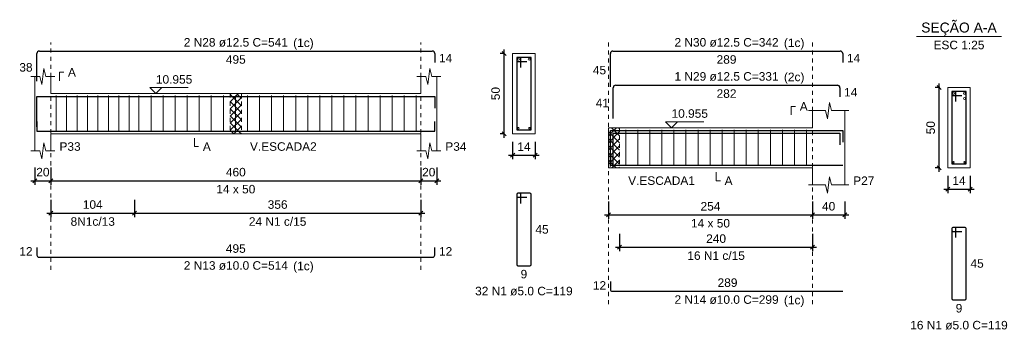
# Model space of a CAD drawing. Header units: millimetres. Extents: x 10 to 1250, y -62 to 528.
# Tile 831 of 909: x 740.45 to 764.95, y 297.91 to 305.55. Entities that reach past the tile are written whole.
import ezdxf

# ---------------------------------------------------------------- set-up
doc = ezdxf.new("R2010")
doc.units = ezdxf.units.MM
doc.header["$LTSCALE"] = 0.05
doc.linetypes.add('DOT', pattern=[6.35, 0, -6.35])
for name, color, linetype, lineweight in [('Descrição da armadura', 7, 'Continuous', 5), ('DT-Arm complementar', 5, 'Continuous', 5), ('DT-Barras na forma', 2, 'Continuous', 30), ('DT-Barras no corte', 5, 'Continuous', 5), ('DT-Barras rebatidas', 2, 'Continuous', 30), ('DT-Cotas', 9, 'Continuous', 5), ('DT-Forma', 5, 'Continuous', 5), ('DT-Hachura intersecção vigas', 9, 'Continuous', 5), ('DT-Pontilhado', 9, 'DOT', 5), ('DT-Textos', 7, 'Continuous', 5), ('Textos armaduras', 7, 'Continuous', 5)]:
    doc.layers.add(name, color=color, linetype=linetype, lineweight=lineweight)
doc.styles.add('Arial', font='arial.ttf')
doc.styles.get("Standard").update_dxf_attribs({"font": 'arial.ttf'})
doc.dimstyles.new('UM_25.000000', dxfattribs={"dimtxt": 0.18, "dimasz": 0.1, "dimexe": 0.1, "dimexo": 0.2, "dimgap": 0, "dimtad": 1, "dimtih": 1, "dimtoh": 1, "dimdec": 1, "dimlfac": 25, "dimzin": 0, "dimdsep": 46, "dimtxsty": 'Standard', "dimcen": 0.09, "dimdle": 0.1, "dimadec": 1, "dimazin": 2, "dimtfac": 1, "dimtdec": 4, "dimtofl": 0, "dimtmove": 0, "dimatfit": 3, "dimfxl": 1, "dimtolj": 1, "dimarcsym": 0})
doc.dimstyles.new('UM_50.000000', dxfattribs={"dimtxt": 0.18, "dimasz": 0.1, "dimexe": 0.1, "dimexo": 0.2, "dimgap": 0.1, "dimtad": 1, "dimdec": 1, "dimlfac": 50, "dimzin": 0, "dimdsep": 46, "dimtxsty": 'Standard', "dimblk": 'OBLIQUE', "dimcen": 0.09, "dimdle": 0.1, "dimadec": 1, "dimazin": 2, "dimtfac": 1, "dimtdec": 1, "dimtofl": 0, "dimtmove": 0, "dimatfit": 3, "dimldrblk": 'OBLIQUE', "dimfxl": 1, "dimtolj": 1, "dimarcsym": 1})
pattern_1 = [(45, (628.66556, 249.06624), (-0.08838835, 0.08838835), []), (135, (628.66556, 249.06624), (-0.08838835, -0.08838835), [])]

# ---------------------------------------------------------------- blocks, each defined once
blk = doc.blocks.new('_Oblique')
at = {"color": 0, "linetype": 'ByBlock', "lineweight": -2}
blk.add_line((-0.5, -0.5), (0.5, 0.5), dxfattribs=at)
blk = doc.blocks.new('*D3492')
at = {"layer": 'Defpoints', "color": 0, "transparency": 16777216}
for p in [(740.829, 302.079), (741.229, 302.079), (741.229, 301.55)]:
    blk.add_point(p, dxfattribs=at)
at = {"layer": 'DT-Cotas', "color": 0, "lineweight": -2, "transparency": 16777216}
for p, q in [((740.829, 301.879), (740.829, 301.45)), ((741.229, 301.879), (741.229, 301.45)), ((740.729, 301.55), (741.329, 301.55))]:
    blk.add_line(p, q, dxfattribs=at)
at = {"layer": 'DT-Cotas', "color": 0, "lineweight": -2, "transparency": 16777216, "xscale": 0.1, "yscale": 0.1, "zscale": 0.1, "rotation": 180}
blk.add_blockref('_Oblique', (740.829, 301.55), dxfattribs=at)
at = {"layer": 'DT-Cotas', "color": 0, "lineweight": -2, "transparency": 16777216, "xscale": 0.1, "yscale": 0.1, "zscale": 0.1}
blk.add_blockref('_Oblique', (741.229, 301.55), dxfattribs=at)
at = {"layer": 'DT-Cotas', "transparency": 16777216, "insert": (741.029, 301.762), "char_height": 0.2118, "attachment_point": 5, "rotation": 0.0057, "style": 'Arial'}
blk.add_mtext('\\A1;20', dxfattribs=at)
blk = doc.blocks.new('*D3493')
at = {"layer": 'Defpoints', "color": 0, "transparency": 16777216}
for p in [(741.229, 302.079), (750.429, 302.079), (750.429, 301.55)]:
    blk.add_point(p, dxfattribs=at)
at = {"layer": 'DT-Cotas', "color": 0, "lineweight": -2, "transparency": 16777216}
for p, q in [((741.229, 301.879), (741.229, 301.45)), ((750.429, 301.879), (750.429, 301.45)), ((741.129, 301.55), (750.529, 301.55))]:
    blk.add_line(p, q, dxfattribs=at)
at = {"layer": 'DT-Cotas', "color": 0, "lineweight": -2, "transparency": 16777216, "xscale": 0.1, "yscale": 0.1, "zscale": 0.1, "rotation": 180}
blk.add_blockref('_Oblique', (741.229, 301.55), dxfattribs=at)
at = {"layer": 'DT-Cotas', "color": 0, "lineweight": -2, "transparency": 16777216, "xscale": 0.1, "yscale": 0.1, "zscale": 0.1}
blk.add_blockref('_Oblique', (750.429, 301.55), dxfattribs=at)
at = {"layer": 'DT-Cotas', "transparency": 16777216, "insert": (745.829, 301.762), "char_height": 0.2118, "attachment_point": 5, "rotation": 0.0057, "style": 'Arial'}
blk.add_mtext('\\A1;460', dxfattribs=at)
blk = doc.blocks.new('*D3494')
at = {"layer": 'Defpoints', "color": 0, "transparency": 16777216}
for p in [(750.429, 302.079), (750.829, 302.079), (750.829, 301.55)]:
    blk.add_point(p, dxfattribs=at)
at = {"layer": 'DT-Cotas', "color": 0, "lineweight": -2, "transparency": 16777216}
for p, q in [((750.429, 301.879), (750.429, 301.45)), ((750.829, 301.879), (750.829, 301.45)), ((750.329, 301.55), (750.929, 301.55))]:
    blk.add_line(p, q, dxfattribs=at)
at = {"layer": 'DT-Cotas', "color": 0, "lineweight": -2, "transparency": 16777216, "xscale": 0.1, "yscale": 0.1, "zscale": 0.1, "rotation": 180}
blk.add_blockref('_Oblique', (750.429, 301.55), dxfattribs=at)
at = {"layer": 'DT-Cotas', "color": 0, "lineweight": -2, "transparency": 16777216, "xscale": 0.1, "yscale": 0.1, "zscale": 0.1}
blk.add_blockref('_Oblique', (750.829, 301.55), dxfattribs=at)
at = {"layer": 'DT-Cotas', "transparency": 16777216, "insert": (750.629, 301.762), "char_height": 0.2118, "attachment_point": 5, "rotation": 0.0057, "style": 'Arial'}
blk.add_mtext('\\A1;20', dxfattribs=at)
blk = doc.blocks.new('*D3495')
at = {"layer": 'Defpoints', "color": 0, "transparency": 16777216}
for p in [(741.229, 301.274), (743.309, 301.274), (743.309, 300.745)]:
    blk.add_point(p, dxfattribs=at)
at = {"layer": 'DT-Cotas', "color": 0, "lineweight": -2, "transparency": 16777216}
for p, q in [((741.229, 301.074), (741.229, 300.645)), ((743.309, 301.074), (743.309, 300.645)), ((741.129, 300.745), (743.409, 300.745))]:
    blk.add_line(p, q, dxfattribs=at)
at = {"layer": 'DT-Cotas', "color": 0, "lineweight": -2, "transparency": 16777216, "xscale": 0.1, "yscale": 0.1, "zscale": 0.1, "rotation": 180}
blk.add_blockref('_Oblique', (741.229, 300.745), dxfattribs=at)
at = {"layer": 'DT-Cotas', "color": 0, "lineweight": -2, "transparency": 16777216, "xscale": 0.1, "yscale": 0.1, "zscale": 0.1}
blk.add_blockref('_Oblique', (743.309, 300.745), dxfattribs=at)
at = {"layer": 'DT-Cotas', "transparency": 16777216, "insert": (742.269, 300.957), "char_height": 0.2118, "attachment_point": 5, "rotation": 0.0057, "style": 'Arial'}
blk.add_mtext('\\A1;104', dxfattribs=at)
blk = doc.blocks.new('*D3496')
at = {"layer": 'Defpoints', "color": 0, "transparency": 16777216}
for p in [(743.309, 301.274), (750.429, 301.274), (750.429, 300.745)]:
    blk.add_point(p, dxfattribs=at)
at = {"layer": 'DT-Cotas', "color": 0, "lineweight": -2, "transparency": 16777216}
for p, q in [((743.309, 301.074), (743.309, 300.645)), ((750.429, 301.074), (750.429, 300.645)), ((743.209, 300.745), (750.529, 300.745))]:
    blk.add_line(p, q, dxfattribs=at)
at = {"layer": 'DT-Cotas', "color": 0, "lineweight": -2, "transparency": 16777216, "xscale": 0.1, "yscale": 0.1, "zscale": 0.1, "rotation": 180}
blk.add_blockref('_Oblique', (743.309, 300.745), dxfattribs=at)
at = {"layer": 'DT-Cotas', "color": 0, "lineweight": -2, "transparency": 16777216, "xscale": 0.1, "yscale": 0.1, "zscale": 0.1}
blk.add_blockref('_Oblique', (750.429, 300.745), dxfattribs=at)
at = {"layer": 'DT-Cotas', "transparency": 16777216, "insert": (746.869, 300.957), "char_height": 0.2118, "attachment_point": 5, "rotation": 0.0057, "style": 'Arial'}
blk.add_mtext('\\A1;356', dxfattribs=at)
blk = doc.blocks.new('*D3497')
at = {"layer": 'Defpoints', "color": 0, "transparency": 16777216}
for p in [(752.505, 304.715), (752.717, 304.715), (752.717, 302.715)]:
    blk.add_point(p, dxfattribs=at)
at = {"layer": 'DT-Cotas', "color": 0, "lineweight": -2, "transparency": 16777216}
for p, q in [((752.505, 302.615), (752.505, 304.815)), ((752.517, 304.715), (752.405, 304.715)), ((752.517, 302.715), (752.405, 302.715))]:
    blk.add_line(p, q, dxfattribs=at)
at = {"layer": 'DT-Cotas', "color": 0, "lineweight": -2, "transparency": 16777216, "xscale": 0.1, "yscale": 0.1, "zscale": 0.1}
for p, rotation in [((752.505, 304.715), 90), ((752.505, 302.715), 270)]:
    blk.add_blockref('_Oblique', p, dxfattribs=dict(at, rotation=rotation))
at = {"layer": 'DT-Cotas', "transparency": 16777216, "insert": (752.293, 303.715), "char_height": 0.2118, "attachment_point": 5, "rotation": 90, "style": 'Arial'}
blk.add_mtext('\\A1;50', dxfattribs=at)
blk = doc.blocks.new('*D3498')
at = {"layer": 'Defpoints', "color": 0, "transparency": 16777216}
for p in [(752.717, 302.715), (753.277, 302.715), (753.277, 302.185)]:
    blk.add_point(p, dxfattribs=at)
at = {"layer": 'DT-Cotas', "color": 0, "lineweight": -2, "transparency": 16777216}
for p, q in [((752.717, 302.515), (752.717, 302.085)), ((753.277, 302.515), (753.277, 302.085)), ((752.617, 302.185), (753.377, 302.185))]:
    blk.add_line(p, q, dxfattribs=at)
at = {"layer": 'DT-Cotas', "color": 0, "lineweight": -2, "transparency": 16777216, "xscale": 0.1, "yscale": 0.1, "zscale": 0.1, "rotation": 180}
blk.add_blockref('_Oblique', (752.717, 302.185), dxfattribs=at)
at = {"layer": 'DT-Cotas', "color": 0, "lineweight": -2, "transparency": 16777216, "xscale": 0.1, "yscale": 0.1, "zscale": 0.1}
blk.add_blockref('_Oblique', (753.277, 302.185), dxfattribs=at)
at = {"layer": 'DT-Cotas', "transparency": 16777216, "insert": (752.997, 302.397), "char_height": 0.2118, "attachment_point": 5, "rotation": 0.0057, "style": 'Arial'}
blk.add_mtext('\\A1;14', dxfattribs=at)
blk = doc.blocks.new('*D3504')
at = {"layer": 'Defpoints', "color": 0, "transparency": 16777216}
for p in [(755.099, 301.232), (760.179, 301.232), (760.179, 300.703)]:
    blk.add_point(p, dxfattribs=at)
at = {"layer": 'DT-Cotas', "color": 0, "lineweight": -2, "transparency": 16777216}
for p, q in [((755.099, 301.032), (755.099, 300.603)), ((760.179, 301.032), (760.179, 300.603)), ((754.999, 300.703), (760.279, 300.703))]:
    blk.add_line(p, q, dxfattribs=at)
at = {"layer": 'DT-Cotas', "color": 0, "lineweight": -2, "transparency": 16777216, "xscale": 0.1, "yscale": 0.1, "zscale": 0.1, "rotation": 180}
blk.add_blockref('_Oblique', (755.099, 300.703), dxfattribs=at)
at = {"layer": 'DT-Cotas', "color": 0, "lineweight": -2, "transparency": 16777216, "xscale": 0.1, "yscale": 0.1, "zscale": 0.1}
blk.add_blockref('_Oblique', (760.179, 300.703), dxfattribs=at)
at = {"layer": 'DT-Cotas', "transparency": 16777216, "insert": (757.639, 300.914), "char_height": 0.2118, "attachment_point": 5, "rotation": 0.0057, "style": 'Arial'}
blk.add_mtext('\\A1;254', dxfattribs=at)
blk = doc.blocks.new('*D3505')
at = {"layer": 'Defpoints', "color": 0, "transparency": 16777216}
for p in [(760.179, 301.232), (760.979, 301.232), (760.979, 300.703)]:
    blk.add_point(p, dxfattribs=at)
at = {"layer": 'DT-Cotas', "color": 0, "lineweight": -2, "transparency": 16777216}
for p, q in [((760.179, 301.032), (760.179, 300.603)), ((760.979, 301.032), (760.979, 300.603)), ((760.079, 300.703), (761.079, 300.703))]:
    blk.add_line(p, q, dxfattribs=at)
at = {"layer": 'DT-Cotas', "color": 0, "lineweight": -2, "transparency": 16777216, "xscale": 0.1, "yscale": 0.1, "zscale": 0.1, "rotation": 180}
blk.add_blockref('_Oblique', (760.179, 300.703), dxfattribs=at)
at = {"layer": 'DT-Cotas', "color": 0, "lineweight": -2, "transparency": 16777216, "xscale": 0.1, "yscale": 0.1, "zscale": 0.1}
blk.add_blockref('_Oblique', (760.979, 300.703), dxfattribs=at)
at = {"layer": 'DT-Cotas', "transparency": 16777216, "insert": (760.579, 300.914), "char_height": 0.2118, "attachment_point": 5, "rotation": 0.0057, "style": 'Arial'}
blk.add_mtext('\\A1;40', dxfattribs=at)
blk = doc.blocks.new('*D3506')
at = {"layer": 'Defpoints', "color": 0, "transparency": 16777216}
for p in [(755.379, 300.427), (760.179, 300.427), (760.179, 299.898)]:
    blk.add_point(p, dxfattribs=at)
at = {"layer": 'DT-Cotas', "color": 0, "lineweight": -2, "transparency": 16777216}
for p, q in [((755.379, 300.227), (755.379, 299.798)), ((760.179, 300.227), (760.179, 299.798)), ((755.279, 299.898), (760.279, 299.898))]:
    blk.add_line(p, q, dxfattribs=at)
at = {"layer": 'DT-Cotas', "color": 0, "lineweight": -2, "transparency": 16777216, "xscale": 0.1, "yscale": 0.1, "zscale": 0.1, "rotation": 180}
blk.add_blockref('_Oblique', (755.379, 299.898), dxfattribs=at)
at = {"layer": 'DT-Cotas', "color": 0, "lineweight": -2, "transparency": 16777216, "xscale": 0.1, "yscale": 0.1, "zscale": 0.1}
blk.add_blockref('_Oblique', (760.179, 299.898), dxfattribs=at)
at = {"layer": 'DT-Cotas', "transparency": 16777216, "insert": (757.779, 300.11), "char_height": 0.2118, "attachment_point": 5, "rotation": 0.0057, "style": 'Arial'}
blk.add_mtext('\\A1;240', dxfattribs=at)
blk = doc.blocks.new('*D3507')
at = {"layer": 'Defpoints', "color": 0, "transparency": 16777216}
for p in [(763.33, 303.868), (763.542, 303.868), (763.542, 301.868)]:
    blk.add_point(p, dxfattribs=at)
at = {"layer": 'DT-Cotas', "color": 0, "lineweight": -2, "transparency": 16777216}
for p, q in [((763.342, 303.868), (763.23, 303.868)), ((763.33, 301.768), (763.33, 303.968)), ((763.342, 301.868), (763.23, 301.868))]:
    blk.add_line(p, q, dxfattribs=at)
at = {"layer": 'DT-Cotas', "color": 0, "lineweight": -2, "transparency": 16777216, "xscale": 0.1, "yscale": 0.1, "zscale": 0.1}
for p, rotation in [((763.33, 303.868), 90), ((763.33, 301.868), 270)]:
    blk.add_blockref('_Oblique', p, dxfattribs=dict(at, rotation=rotation))
at = {"layer": 'DT-Cotas', "transparency": 16777216, "insert": (763.118, 302.868), "char_height": 0.2118, "attachment_point": 5, "rotation": 90, "style": 'Arial'}
blk.add_mtext('\\A1;50', dxfattribs=at)
blk = doc.blocks.new('*D3508')
at = {"layer": 'Defpoints', "color": 0, "transparency": 16777216}
for p in [(763.542, 301.868), (764.102, 301.868), (764.102, 301.338)]:
    blk.add_point(p, dxfattribs=at)
at = {"layer": 'DT-Cotas', "color": 0, "lineweight": -2, "transparency": 16777216}
for p, q in [((763.542, 301.668), (763.542, 301.238)), ((764.102, 301.668), (764.102, 301.238)), ((763.442, 301.338), (764.202, 301.338))]:
    blk.add_line(p, q, dxfattribs=at)
at = {"layer": 'DT-Cotas', "color": 0, "lineweight": -2, "transparency": 16777216, "xscale": 0.1, "yscale": 0.1, "zscale": 0.1, "rotation": 180}
blk.add_blockref('_Oblique', (763.542, 301.338), dxfattribs=at)
at = {"layer": 'DT-Cotas', "color": 0, "lineweight": -2, "transparency": 16777216, "xscale": 0.1, "yscale": 0.1, "zscale": 0.1}
blk.add_blockref('_Oblique', (764.102, 301.338), dxfattribs=at)
at = {"layer": 'DT-Cotas', "transparency": 16777216, "insert": (763.822, 301.55), "char_height": 0.2118, "attachment_point": 5, "rotation": 0.0057, "style": 'Arial'}
blk.add_mtext('\\A1;14', dxfattribs=at)

msp = doc.modelspace()

# ---------------------------------------------------------------- hatches: boundary and pattern name
at = {"layer": 'DT-Hachura intersecção vigas', "linetype": 'Continuous'}
h = msp.add_hatch(dxfattribs=at)
h.set_pattern_fill('ANSI37', color=256, style=0)
h.set_pattern_definition(pattern_1)
h.paths.add_polyline_path([(745.6891, 302.7147), (745.9691, 302.7147), (745.9691, 303.7147), (745.6891, 303.7147), (745.6891, 302.7147)])
h = msp.add_hatch(dxfattribs=at)
h.set_pattern_fill('ANSI37', color=256, style=0)
h.set_pattern_definition(pattern_1)
h.paths.add_polyline_path([(755.0987, 301.8675), (755.3787, 301.8675), (755.3787, 302.8675), (755.0987, 302.8675), (755.0987, 301.8675)])

# ---------------------------------------------------------------- linework, layer by layer
at = {"layer": 'DT-Arm complementar'}
for p, q in [((741.3591, 302.7647), (741.3591, 303.6647)), ((741.6191, 302.7647), (741.6191, 303.6647)), ((741.8791, 302.7647), (741.8791, 303.6647)), ((742.1391, 302.7647), (742.1391, 303.6647)), ((742.3991, 302.7647), (742.3991, 303.6647)), ((742.6591, 302.7647), (742.6591, 303.6647)), ((742.9191, 302.7647), (742.9191, 303.6647)), ((743.1791, 302.7647), (743.1791, 303.6647)), ((743.4191, 302.7647), (743.4191, 303.6647)), ((743.7191, 302.7647), (743.7191, 303.6647)), ((744.0191, 302.7647), (744.0191, 303.6647)), ((744.3191, 302.7647), (744.3191, 303.6647)), ((744.6191, 302.7647), (744.6191, 303.6647)), ((744.9191, 302.7647), (744.9191, 303.6647)), ((745.2191, 302.7647), (745.2191, 303.6647)), ((745.5191, 302.7647), (745.5191, 303.6647)), ((745.8191, 302.7647), (745.8191, 303.6647)), ((746.1191, 302.7647), (746.1191, 303.6647)), ((746.4191, 302.7647), (746.4191, 303.6647)), ((746.7191, 302.7647), (746.7191, 303.6647)), ((747.0191, 302.7647), (747.0191, 303.6647)), ((747.3191, 302.7647), (747.3191, 303.6647)), ((747.6191, 302.7647), (747.6191, 303.6647)), ((747.9191, 302.7647), (747.9191, 303.6647)), ((748.2191, 302.7647), (748.2191, 303.6647)), ((748.5191, 302.7647), (748.5191, 303.6647)), ((748.8191, 302.7647), (748.8191, 303.6647)), ((749.1191, 302.7647), (749.1191, 303.6647)), ((749.4191, 302.7647), (749.4191, 303.6647)), ((749.7191, 302.7647), (749.7191, 303.6647)), ((750.0191, 302.7647), (750.0191, 303.6647)), ((750.3191, 302.7647), (750.3191, 303.6647)), ((755.5287, 301.9175), (755.5287, 302.8175)), ((755.8287, 301.9175), (755.8287, 302.8175)), ((756.1287, 301.9175), (756.1287, 302.8175)), ((756.4287, 301.9175), (756.4287, 302.8175)), ((756.7287, 301.9175), (756.7287, 302.8175)), ((757.0287, 301.9175), (757.0287, 302.8175)), ((757.3287, 301.9175), (757.3287, 302.8175)), ((757.6287, 301.9175), (757.6287, 302.8175)), ((757.9287, 301.9175), (757.9287, 302.8175)), ((758.2287, 301.9175), (758.2287, 302.8175)), ((758.5287, 301.9175), (758.5287, 302.8175)), ((758.8287, 301.9175), (758.8287, 302.8175)), ((759.1287, 301.9175), (759.1287, 302.8175)), ((759.4287, 301.9175), (759.4287, 302.8175)), ((759.7287, 301.9175), (759.7287, 302.8175)), ((760.0287, 301.9175), (760.0287, 302.8175))]:
    msp.add_line(p, q, dxfattribs=at)
at = {"layer": 'DT-Barras na forma'}
for p, q in [((752.9167, 304.6147), (752.8167, 304.6147)), ((752.8167, 304.6147), (752.8167, 302.8147)), ((753.1767, 304.6147), (752.8167, 304.6147)), ((752.8167, 304.6147), (752.8167, 304.5147)), ((752.8167, 304.5147), (753.0667, 304.5147)), ((752.9167, 304.3647), (752.9167, 304.6147)), ((753.1767, 302.8147), (753.1767, 304.6147)), ((763.742, 303.7675), (763.642, 303.7675)), ((763.642, 303.7675), (763.642, 301.9675)), ((764.002, 303.7675), (763.642, 303.7675)), ((763.642, 303.7675), (763.642, 303.6675)), ((763.642, 303.6675), (763.892, 303.6675)), ((763.742, 303.5175), (763.742, 303.7675)), ((764.002, 301.9675), (764.002, 303.7675)), ((752.8167, 302.8147), (753.1767, 302.8147)), ((763.642, 301.9675), (764.002, 301.9675))]:
    msp.add_line(p, q, dxfattribs=at)
for points in [[(740.8791, 302.8907), (740.8791, 303.6422), (750.7791, 303.6422), (750.7791, 303.3547)], [(740.8791, 303.0247), (740.8791, 302.7847), (750.7791, 302.7847), (750.7791, 303.0247)], [(755.1487, 301.905), (755.1487, 302.795), (760.9287, 302.795), (760.9287, 302.5075)], [(755.2193, 301.905), (755.2193, 302.73), (760.8581, 302.73), (760.8581, 302.4425)], [(755.1487, 302.1775), (755.1487, 301.9375), (760.9287, 301.9375)]]:
    msp.add_lwpolyline(points, dxfattribs=at)
at = {"layer": 'DT-Barras no corte'}
for centre, radius in [((752.8617, 304.5697), 0.025), ((753.1317, 304.5697), 0.025), ((763.687, 303.7225), 0.025), ((763.957, 303.7225), 0.025), ((763.957, 303.5925), 0.025), ((752.8567, 302.8547), 0.02), ((753.1367, 302.8547), 0.02), ((763.682, 302.0075), 0.02), ((763.962, 302.0075), 0.02)]:
    msp.add_circle(centre, radius, dxfattribs=at)
at = {"layer": 'DT-Barras rebatidas'}
for p, q in [((740.9416, 304.7718), (750.7166, 304.7718)), ((755.2112, 304.7718), (760.8662, 304.7718)), ((740.8791, 304.0203), (740.8791, 304.7093)), ((750.7791, 304.7093), (750.7791, 304.4843)), ((755.1487, 303.8818), (755.1487, 304.7093)), ((760.9287, 304.7093), (760.9287, 304.4843)), ((755.2193, 303.0996), (755.2193, 303.8621)), ((755.2818, 303.9246), (760.7956, 303.9246)), ((760.8581, 303.8621), (760.8581, 303.6371)), ((752.8167, 301.208), (752.8167, 299.468)), ((752.8167, 301.208), (752.8167, 301.168)), ((752.8867, 301.238), (752.8467, 301.238)), ((753.1467, 301.238), (752.8467, 301.238)), ((752.8467, 301.138), (753.0667, 301.138)), ((752.9167, 300.988), (752.9167, 301.208)), ((753.1767, 299.468), (753.1767, 301.208)), ((763.642, 300.3608), (763.642, 298.6208)), ((763.642, 300.3608), (763.642, 300.3208)), ((763.712, 300.3908), (763.672, 300.3908)), ((763.972, 300.3908), (763.672, 300.3908)), ((763.742, 300.1408), (763.742, 300.3608)), ((764.002, 298.6208), (764.002, 300.3608)), ((763.672, 300.2908), (763.892, 300.2908)), ((740.8791, 299.8901), (740.8791, 299.7001)), ((750.7791, 299.7001), (750.7791, 299.8901)), ((740.9291, 299.6501), (750.7291, 299.6501)), ((752.8467, 299.438), (753.1467, 299.438)), ((755.1487, 299.0429), (755.1487, 298.8529)), ((755.1987, 298.8029), (760.9287, 298.8029)), ((763.672, 298.5908), (763.972, 298.5908))]:
    msp.add_line(p, q, dxfattribs=at)
for centre, radius, start, end in [((740.9416, 304.7093), 0.0625, 90, 180), ((750.7166, 304.7093), 0.0625, 0, 90), ((755.2112, 304.7093), 0.0625, 90, 180), ((760.8662, 304.7093), 0.0625, 0, 90), ((755.2818, 303.8621), 0.0625, 90, 180), ((760.7956, 303.8621), 0.0625, 0, 90), ((752.8467, 301.208), 0.03, 90, 180), ((752.8467, 301.208), 0.03, 90, 180), ((752.8467, 301.168), 0.03, 180, 270), ((752.8867, 301.208), 0.03, 0, 90), ((753.1467, 301.208), 0.03, 0, 90), ((763.672, 300.3608), 0.03, 90, 180), ((763.672, 300.3608), 0.03, 90, 180), ((763.712, 300.3608), 0.03, 0, 90), ((763.972, 300.3608), 0.03, 0, 90), ((763.672, 300.3208), 0.03, 180, 270), ((740.9291, 299.7001), 0.05, 180, 270), ((750.7291, 299.7001), 0.05, 270, 0), ((752.8467, 299.468), 0.03, 180, 270), ((753.1467, 299.468), 0.03, 270, 0), ((755.1987, 298.8529), 0.05, 180, 270), ((763.672, 298.6208), 0.03, 180, 270), ((763.972, 298.6208), 0.03, 270, 0)]:
    msp.add_arc(centre, radius, start, end, dxfattribs=at)
at = {"layer": 'DT-Forma'}
for p, q in [((753.2767, 304.7147), (752.7167, 304.7147)), ((752.7167, 304.7147), (752.7167, 304.7147)), ((752.7167, 304.7147), (752.7167, 302.7147)), ((753.2767, 302.7147), (753.2767, 304.7147)), ((753.2767, 304.7147), (753.2767, 304.7147)), ((741.0041, 303.9383), (741.0541, 304.3383)), ((741.0541, 304.3383), (741.1041, 304.1383)), ((750.6041, 303.9383), (750.6541, 304.3383)), ((750.6541, 304.3383), (750.7041, 304.1383)), ((740.7291, 304.1383), (740.9541, 304.1383)), ((740.8291, 303.7147), (740.8291, 304.1383)), ((740.9541, 304.1383), (741.0041, 303.9383)), ((741.1041, 304.1383), (741.3291, 304.1383)), ((741.2291, 304.1383), (741.2291, 303.7147)), ((750.3291, 304.1383), (750.5541, 304.1383)), ((750.4291, 303.7147), (750.4291, 304.1383)), ((750.5541, 304.1383), (750.6041, 303.9383)), ((750.7041, 304.1383), (750.9291, 304.1383)), ((750.8291, 304.1383), (750.8291, 303.7147)), ((764.102, 303.8675), (763.542, 303.8675)), ((763.542, 303.8675), (763.542, 303.8675)), ((763.542, 303.8675), (763.542, 301.8675)), ((764.102, 301.8675), (764.102, 303.8675)), ((764.102, 303.8675), (764.102, 303.8675)), ((741.2291, 303.7147), (745.6891, 303.7147)), ((745.6891, 303.7147), (745.9691, 303.7147)), ((745.9691, 303.7147), (750.4291, 303.7147)), ((760.0787, 303.2911), (760.5037, 303.2911)), ((760.1787, 302.8675), (760.1787, 303.2911)), ((760.5037, 303.2911), (760.5537, 303.0911)), ((760.5537, 303.0911), (760.6037, 303.4911)), ((760.6037, 303.4911), (760.6537, 303.2911)), ((760.6537, 303.2911), (761.0787, 303.2911)), ((760.9787, 303.2911), (760.9787, 302.8675)), ((755.0987, 302.8675), (755.3787, 302.8675)), ((755.3787, 302.8675), (760.1787, 302.8675)), ((740.8291, 302.7147), (740.8291, 302.2911)), ((741.2291, 302.2911), (741.2291, 302.7147)), ((741.2291, 302.7147), (745.6891, 302.7147)), ((745.6891, 302.7147), (745.9691, 302.7147)), ((745.9691, 302.7147), (750.4291, 302.7147)), ((750.4291, 302.7147), (750.4291, 302.2911)), ((750.8291, 302.2911), (750.8291, 302.7147)), ((752.7167, 302.7147), (753.2767, 302.7147)), ((752.7167, 302.7147), (752.7167, 302.7147)), ((753.2767, 302.7147), (753.2767, 302.7147)), ((741.0041, 302.0911), (741.0541, 302.4911)), ((741.0541, 302.4911), (741.1041, 302.2911)), ((750.6041, 302.0911), (750.6541, 302.4911)), ((750.6541, 302.4911), (750.7041, 302.2911)), ((740.7291, 302.2911), (740.9541, 302.2911)), ((740.9541, 302.2911), (741.0041, 302.0911)), ((741.1041, 302.2911), (741.3291, 302.2911)), ((750.3291, 302.2911), (750.5541, 302.2911)), ((750.5541, 302.2911), (750.6041, 302.0911)), ((750.7041, 302.2911), (750.9291, 302.2911)), ((755.0987, 301.8675), (755.3787, 301.8675)), ((755.3787, 301.8675), (760.1787, 301.8675)), ((760.1787, 301.8675), (760.1787, 301.4439)), ((760.9787, 301.4439), (760.9787, 301.8675)), ((763.542, 301.8675), (764.102, 301.8675)), ((763.542, 301.8675), (763.542, 301.8675)), ((764.102, 301.8675), (764.102, 301.8675)), ((760.5537, 301.2439), (760.6037, 301.6439)), ((760.6037, 301.6439), (760.6537, 301.4439)), ((760.0787, 301.4439), (760.5037, 301.4439)), ((760.5037, 301.4439), (760.5537, 301.2439)), ((760.6537, 301.4439), (761.0787, 301.4439))]:
    msp.add_line(p, q, dxfattribs=at)
at = {"layer": 'DT-Forma', "linetype": 'Continuous'}
for p, q in [((740.8291, 302.7147), (740.8291, 303.7147)), ((750.8291, 303.7147), (750.8291, 302.7147)), ((755.0987, 301.8675), (755.0987, 302.8675)), ((760.9787, 302.8675), (760.9787, 301.8675))]:
    msp.add_line(p, q, dxfattribs=at)
at = {"layer": 'DT-Pontilhado', "ltscale": 0.2}
for p, q in [((741.2291, 299.3324), (741.2291, 304.9836)), ((750.4291, 299.3324), (750.4291, 304.9836)), ((755.0987, 298.4852), (755.0987, 304.9836)), ((760.1787, 298.4852), (760.1787, 304.9836)), ((745.6891, 303.7147), (745.6891, 302.7147)), ((745.9691, 303.7147), (745.9691, 302.7147)), ((755.3787, 302.8675), (755.3787, 301.8675))]:
    msp.add_line(p, q, dxfattribs=at)
at = {"layer": 'DT-Textos'}
msp.add_line((762.763, 305.1324), (764.881, 305.1324), dxfattribs=at)
for points in [[(741.4409, 304.0324), (741.4409, 304.2442), (741.5468, 304.2442)], [(743.9891, 303.863), (743.8408, 303.7147), (743.6926, 303.863), (744.6457, 303.863)], [(759.6492, 303.1852), (759.6492, 303.397), (759.7551, 303.397)], [(756.8187, 303.0158), (756.6704, 302.8675), (756.5222, 303.0158), (757.4753, 303.0158)], [(744.7971, 302.6088), (744.7971, 302.397), (744.903, 302.397)], [(757.7787, 301.7616), (757.7787, 301.5498), (757.8846, 301.5498)]]:
    msp.add_lwpolyline(points, dxfattribs=at)

# ---------------------------------------------------------------- texts
at = {"layer": 'Descrição da armadura', "linetype": 'Continuous', "char_height": 0.2118, "attachment_point": 8, "line_spacing_factor": 0.798, "style": 'Arial'}
for s, insert, width in [('2 N28 ø12.5 C=541', (745.8291, 304.8777), 5.194653), ('2 N30 ø12.5 C=342', (758.0387, 304.8777), 5.194653), ('1 N29 ø12.5 C=331', (758.0387, 304.0305), 5.194653), ('8N1c/13', (742.2691, 300.4273), 2.209726), ('24 N1 c/15', (746.8691, 300.4273), 2.869342), ('16 N1 c/15', (757.7787, 299.5801), 2.869342), ('2 N13 ø10.0 C=514', (745.8291, 299.3324), 5.194653), ('32 N1 ø5.0 C=119', (752.9967, 298.6967), 4.8647), ('2 N14 ø10.0 C=299', (758.0387, 298.4852), 5.194653), ('16 N1 ø5.0 C=119', (763.822, 297.8495), 4.8647)]:
    msp.add_mtext(s, dxfattribs=dict(at, insert=insert, width=width))
at = {"layer": 'DT-Textos', "line_spacing_factor": 0.798, "style": 'Arial'}
for s, insert, char_height, width, attachment_point in [('SEÇÃO A-A', (763.8216, 305.1572), 0.2471, 4.254532, 8), ('(1c)', (747.2566, 304.8082), 0.2118, 1.009083, 7), ('(1c)', (759.4666, 304.8082), 0.2118, 1.009083, 7), ('ESC 1:25', (763.822, 304.8147), 0.2118, 2.507973, 8), ('A', (741.6527, 304.1383), 0.2118, 0.390816, 7), ('10.955', (743.8408, 303.9583), 0.2118, 1.792145, 7), ('(2c)', (759.4666, 303.9602), 0.2118, 1.009083, 7), ('A', (759.861, 303.2911), 0.2118, 0.390816, 7), ('10.955', (756.6704, 303.1111), 0.2118, 1.792145, 7), ('P33', (741.4409, 302.2911), 0.2118, 1.042557, 7), ('A', (745.0089, 302.2911), 0.2118, 0.390816, 7), ('V.ESCADA2', (746.1809, 302.2911), 0.2118, 3.289032, 7), ('P34', (751.0409, 302.2911), 0.2118, 1.042557, 7), ('V.ESCADA1', (755.5905, 301.4439), 0.2118, 3.289032, 7), ('A', (757.9905, 301.4439), 0.2118, 0.390816, 7), ('P27', (761.1905, 301.4439), 0.2118, 1.042557, 7), ('14 x 50', (745.8291, 301.2321), 0.2118, 1.922035, 8), ('14 x 50', (757.6387, 300.3849), 0.2118, 1.922035, 8), ('(1c)', (747.2566, 299.2622), 0.2118, 1.009083, 7), ('(1c)', (759.4666, 298.4152), 0.2118, 1.009083, 7)]:
    msp.add_mtext(s, dxfattribs=dict(at, insert=insert, char_height=char_height, width=width, attachment_point=attachment_point))
at = {"layer": 'Textos armaduras', "linetype": 'Continuous', "char_height": 0.2118, "attachment_point": 7, "line_spacing_factor": 0.798, "style": 'Arial'}
for s, insert, width in [('14', (750.885, 304.4909), 0.659905), ('14', (761.0346, 304.4909), 0.659905), ('38', (740.4432, 304.2589), 0.659905), ('495', (745.5816, 304.4541), 0.989858), ('289', (757.7912, 304.4541), 0.989858), ('45', (754.7128, 304.1897), 0.659905), ('282', (757.7912, 303.6069), 0.989858), ('14', (760.964, 303.6437), 0.659905), ('41', (754.7834, 303.375), 0.659905), ('45', (753.2826, 300.2321), 0.659905), ('12', (740.4432, 299.6892), 0.659905), ('495', (745.5816, 299.756), 0.989858), ('12', (750.885, 299.6892), 0.659905), ('45', (764.1079, 299.3849), 0.659905), ('9', (752.9142, 299.1203), 0.329953), ('12', (754.7128, 298.842), 0.659905), ('289', (757.8162, 298.9088), 0.989858), ('9', (763.7396, 298.2731), 0.329953)]:
    msp.add_mtext(s, dxfattribs=dict(at, insert=insert, width=width))

# ---------------------------------------------------------------- dimensions: what is measured, and where the dimension line sits
at = {"layer": 'DT-Cotas'}
for base, p1, p2, picture, middle in [((752.5049, 304.7147), (752.7167, 302.7147), (752.7167, 304.7147), '*D3497', (752.2931, 303.7147)), ((763.3302, 303.8675), (763.542, 301.8675), (763.542, 303.8675), '*D3507', (763.1184, 302.8675))]:
    dim = msp.add_linear_dim(base=base, p1=p1, p2=p2, angle=90, dimstyle='UM_25.000000', override={"dimtxt": 0.2118, "dimasz": 0.1, "dimexe": 0.1, "dimexo": 0.2, "dimtad": 1, "dimtih": 0, "dimtoh": 0, "dimdec": 1, "dimlfac": 25, "dimzin": 8, "dimtxsty": 'Arial', "dimblk": 'Oblique', "dimblk1": 'Oblique', "dimblk2": 'Oblique', "dimsah": 1, "dimdle": 0.1, "dimse1": 0, "dimse2": 0, "dimclrt": 256, "dimadec": 1, "dimazin": 3, "dimtmove": 2, "dimldrblk": 'Oblique'}, dxfattribs=at)
    dim.commit()
    dim.dimension.update_dxf_attribs({"geometry": picture, "text_midpoint": middle, "dimtype": 160, "text_rotation": 90})
for base, p1, p2, dimstyle, override, picture, middle in [((753.2767, 302.1852), (752.7167, 302.7147), (753.2767, 302.7147), 'UM_25.000000', {"dimtxt": 0.2118, "dimasz": 0.1, "dimexe": 0.1, "dimexo": 0.2, "dimtad": 1, "dimtih": 0, "dimtoh": 0, "dimdec": 1, "dimlfac": 25, "dimzin": 8, "dimtxsty": 'Arial', "dimblk": 'Oblique', "dimblk1": 'Oblique', "dimblk2": 'Oblique', "dimsah": 1, "dimdle": 0.1, "dimse1": 0, "dimse2": 0, "dimclrt": 256, "dimadec": 1, "dimazin": 3, "dimtmove": 2, "dimldrblk": 'Oblique'}, '*D3498', (752.9967, 302.397)), ((741.2291, 301.5498), (740.8291, 302.0793), (741.2291, 302.0793), 'UM_50.000000', {"dimtxt": 0.2118, "dimasz": 0.1, "dimexe": 0.1, "dimexo": 0.2, "dimtad": 1, "dimtih": 0, "dimtoh": 0, "dimdec": 1, "dimlfac": 50, "dimzin": 8, "dimtxsty": 'Arial', "dimblk": 'Oblique', "dimblk1": 'Oblique', "dimblk2": 'Oblique', "dimsah": 1, "dimdle": 0.1, "dimse1": 0, "dimse2": 0, "dimclrt": 256, "dimadec": 1, "dimazin": 3, "dimtmove": 2, "dimldrblk": 'Oblique'}, '*D3492', (741.0291, 301.7616)), ((750.4291, 301.5498), (741.2291, 302.0793), (750.4291, 302.0793), 'UM_50.000000', {"dimtxt": 0.2118, "dimasz": 0.1, "dimexe": 0.1, "dimexo": 0.2, "dimtad": 1, "dimtih": 0, "dimtoh": 0, "dimdec": 1, "dimlfac": 50, "dimzin": 8, "dimtxsty": 'Arial', "dimblk": 'Oblique', "dimblk1": 'Oblique', "dimblk2": 'Oblique', "dimsah": 1, "dimdle": 0.1, "dimse1": 0, "dimse2": 0, "dimclrt": 256, "dimadec": 1, "dimazin": 3, "dimtmove": 2, "dimldrblk": 'Oblique'}, '*D3493', (745.8291, 301.7616)), ((750.8291, 301.5498), (750.4291, 302.0793), (750.8291, 302.0793), 'UM_50.000000', {"dimtxt": 0.2118, "dimasz": 0.1, "dimexe": 0.1, "dimexo": 0.2, "dimtad": 1, "dimtih": 0, "dimtoh": 0, "dimdec": 1, "dimlfac": 50, "dimzin": 8, "dimtxsty": 'Arial', "dimblk": 'Oblique', "dimblk1": 'Oblique', "dimblk2": 'Oblique', "dimsah": 1, "dimdle": 0.1, "dimse1": 0, "dimse2": 0, "dimclrt": 256, "dimadec": 1, "dimazin": 3, "dimtmove": 2, "dimldrblk": 'Oblique'}, '*D3494', (750.6291, 301.7616)), ((764.102, 301.338), (763.542, 301.8675), (764.102, 301.8675), 'UM_25.000000', {"dimtxt": 0.2118, "dimasz": 0.1, "dimexe": 0.1, "dimexo": 0.2, "dimtad": 1, "dimtih": 0, "dimtoh": 0, "dimdec": 1, "dimlfac": 25, "dimzin": 8, "dimtxsty": 'Arial', "dimblk": 'Oblique', "dimblk1": 'Oblique', "dimblk2": 'Oblique', "dimsah": 1, "dimdle": 0.1, "dimse1": 0, "dimse2": 0, "dimclrt": 256, "dimadec": 1, "dimazin": 3, "dimtmove": 2, "dimldrblk": 'Oblique'}, '*D3508', (763.822, 301.5498)), ((743.3091, 300.745), (741.2291, 301.2745), (743.3091, 301.2745), 'UM_50.000000', {"dimtxt": 0.2118, "dimasz": 0.1, "dimexe": 0.1, "dimexo": 0.2, "dimtad": 1, "dimtih": 0, "dimtoh": 0, "dimdec": 1, "dimlfac": 50, "dimzin": 8, "dimtxsty": 'Arial', "dimblk": 'Oblique', "dimblk1": 'Oblique', "dimblk2": 'Oblique', "dimsah": 1, "dimdle": 0.1, "dimse1": 0, "dimse2": 0, "dimclrt": 256, "dimadec": 1, "dimazin": 3, "dimtmove": 2, "dimldrblk": 'Oblique'}, '*D3495', (742.2691, 300.9568)), ((750.4291, 300.745), (743.3091, 301.2745), (750.4291, 301.2745), 'UM_50.000000', {"dimtxt": 0.2118, "dimasz": 0.1, "dimexe": 0.1, "dimexo": 0.2, "dimtad": 1, "dimtih": 0, "dimtoh": 0, "dimdec": 1, "dimlfac": 50, "dimzin": 8, "dimtxsty": 'Arial', "dimblk": 'Oblique', "dimblk1": 'Oblique', "dimblk2": 'Oblique', "dimsah": 1, "dimdle": 0.1, "dimse1": 0, "dimse2": 0, "dimclrt": 256, "dimadec": 1, "dimazin": 3, "dimtmove": 2, "dimldrblk": 'Oblique'}, '*D3496', (746.8691, 300.9568)), ((760.1787, 300.7026), (755.0987, 301.2321), (760.1787, 301.2321), 'UM_50.000000', {"dimtxt": 0.2118, "dimasz": 0.1, "dimexe": 0.1, "dimexo": 0.2, "dimtad": 1, "dimtih": 0, "dimtoh": 0, "dimdec": 1, "dimlfac": 50, "dimzin": 8, "dimtxsty": 'Arial', "dimblk": 'Oblique', "dimblk1": 'Oblique', "dimblk2": 'Oblique', "dimsah": 1, "dimdle": 0.1, "dimse1": 0, "dimse2": 0, "dimclrt": 256, "dimadec": 1, "dimazin": 3, "dimtmove": 2, "dimldrblk": 'Oblique'}, '*D3504', (757.6387, 300.9144)), ((760.9787, 300.7026), (760.1787, 301.2321), (760.9787, 301.2321), 'UM_50.000000', {"dimtxt": 0.2118, "dimasz": 0.1, "dimexe": 0.1, "dimexo": 0.2, "dimtad": 1, "dimtih": 0, "dimtoh": 0, "dimdec": 1, "dimlfac": 50, "dimzin": 8, "dimtxsty": 'Arial', "dimblk": 'Oblique', "dimblk1": 'Oblique', "dimblk2": 'Oblique', "dimsah": 1, "dimdle": 0.1, "dimse1": 0, "dimse2": 0, "dimclrt": 256, "dimadec": 1, "dimazin": 3, "dimtmove": 2, "dimldrblk": 'Oblique'}, '*D3505', (760.5787, 300.9144)), ((760.1787, 299.8978), (755.3787, 300.4273), (760.1787, 300.4273), 'UM_50.000000', {"dimtxt": 0.2118, "dimasz": 0.1, "dimexe": 0.1, "dimexo": 0.2, "dimtad": 1, "dimtih": 0, "dimtoh": 0, "dimdec": 1, "dimlfac": 50, "dimzin": 8, "dimtxsty": 'Arial', "dimblk": 'Oblique', "dimblk1": 'Oblique', "dimblk2": 'Oblique', "dimsah": 1, "dimdle": 0.1, "dimse1": 0, "dimse2": 0, "dimclrt": 256, "dimadec": 1, "dimazin": 3, "dimtmove": 2, "dimldrblk": 'Oblique'}, '*D3506', (757.7787, 300.1096))]:
    dim = msp.add_linear_dim(base=base, p1=p1, p2=p2, dimstyle=dimstyle, override=override, dxfattribs=at)
    dim.commit()
    dim.dimension.update_dxf_attribs({"geometry": picture, "text_midpoint": middle, "dimtype": 160, "text_rotation": 0.00573})

doc.saveas('drawing.dxf')
